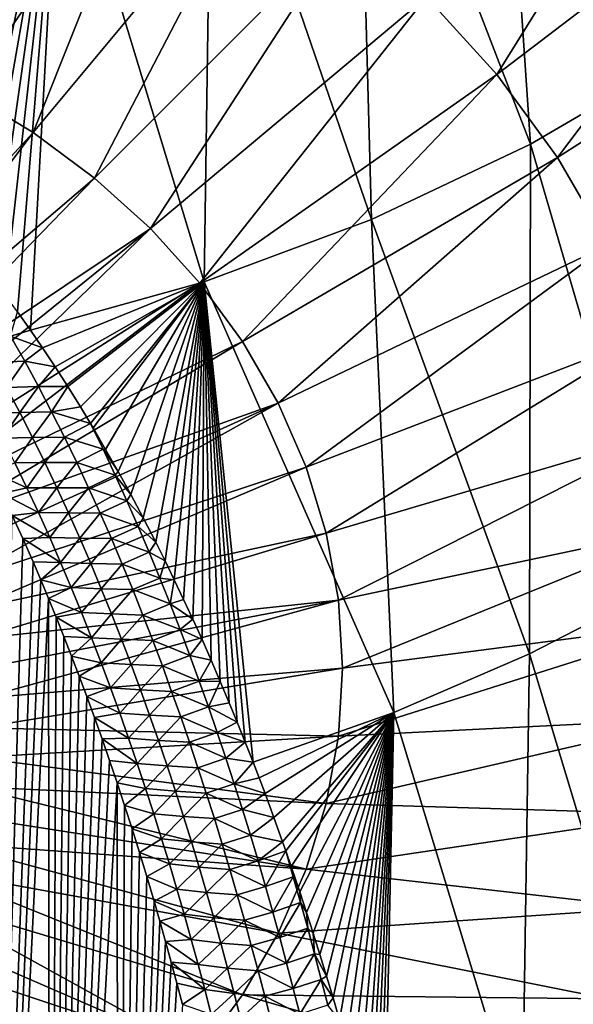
# Model space of a CAD drawing. Header units: metres. Extents: x -109 to 109, y -315 to 32.
# Tile 313 of 384: x 82 to 88, y -49 to -38. Entities that reach past the tile are written whole.
import ezdxf

# ---------------------------------------------------------------- set-up
doc = ezdxf.new("R2010")
doc.units = ezdxf.units.M
doc.layers.add('solid_K244242000C74_AAA', color=7, linetype='CONTINUOUS')

msp = doc.modelspace()

# ---------------------------------------------------------------- linework, layer by layer
at = {"layer": 'solid_K244242000C74_AAA'}
for points in [[(89.243523, -38.822937, 27.280075), (87.250801, -34.133682, 22.426462), (88.637215, -33.24057, 23.051826)], [(87.632881, -39.764442, 26.620825), (85.767021, -34.914799, 21.879519), (87.250801, -34.133682, 22.426462)], [(89.243523, -38.822937, 27.280075), (87.632881, -39.764442, 26.620825), (87.250801, -34.133682, 22.426462)], [(85.919281, -40.574863, 26.053362), (84.199318, -35.576843, 21.415951), (85.767021, -34.914799, 21.879519)], [(87.632881, -39.764442, 26.620825), (85.919281, -40.574863, 26.053362), (85.767021, -34.914799, 21.879519)], [(82.605377, -35.55061, 70.685806), (81.45639, -35.105457, 70.997505), (80.792892, -38.82745, 69.453728)], [(82.605377, -35.55061, 70.685806), (80.792892, -38.82745, 69.453728), (81.559441, -39.203812, 69.190201)], [(83.695564, -36.085869, 70.311012), (82.605377, -35.55061, 70.685806), (81.559441, -39.203812, 69.190201)], [(84.118584, -41.246708, 25.58293), (82.56189, -36.113819, 21.039955), (84.199318, -35.576843, 21.415951)], [(85.919281, -40.574863, 26.053362), (84.118584, -41.246708, 25.58293), (84.199318, -35.576843, 21.415951)], [(89.421715, -35.549145, 69.257957), (86.51178, -38.176731, 68.846977), (87.268929, -39.012997, 68.261421)], [(90.398926, -36.628471, 68.502205), (89.421715, -35.549145, 69.257957), (87.268929, -39.012997, 68.261421)], [(81.363594, -40.621105, 23.999376), (80.869568, -36.520866, 20.754938), (82.56189, -36.113819, 21.039955)], [(81.565582, -40.861359, 24.252361), (81.363594, -40.621105, 23.999376), (82.56189, -36.113819, 21.039955)], [(83.695564, -36.085869, 70.311012), (81.559441, -39.203812, 69.190201), (82.27726, -39.639904, 68.884842)], [(81.700722, -41.028664, 24.428776), (81.565582, -40.861359, 24.252361), (82.56189, -36.113819, 21.039955)], [(81.83606, -41.202106, 24.611748), (81.700722, -41.028664, 24.428776), (82.56189, -36.113819, 21.039955)], [(81.971481, -41.381977, 24.801537), (81.83606, -41.202106, 24.611748), (82.56189, -36.113819, 21.039955)], [(82.109528, -41.57106, 25.001339), (81.971481, -41.381977, 24.801537), (82.56189, -36.113819, 21.039955)], [(82.247795, -41.766426, 25.20808), (82.109528, -41.57106, 25.001339), (82.56189, -36.113819, 21.039955)], [(84.118584, -41.246708, 25.58293), (82.247795, -41.766426, 25.20808), (82.56189, -36.113819, 21.039955)], [(84.716461, -36.706085, 69.876732), (83.695564, -36.085869, 70.311012), (82.27726, -39.639904, 68.884842)], [(90.398926, -36.628471, 68.502205), (87.268929, -39.012997, 68.261421), (87.922363, -39.906025, 67.636116)], [(91.242279, -37.781059, 67.695152), (90.398926, -36.628471, 68.502205), (87.922363, -39.906025, 67.636116)], [(84.716461, -36.706085, 69.876732), (82.27726, -39.639904, 68.884842), (82.939445, -40.131535, 68.540604)], [(85.658218, -37.405285, 69.387154), (84.716461, -36.706085, 69.876732), (82.939445, -40.131535, 68.540604)], [(85.658218, -37.405285, 69.387154), (82.939445, -40.131535, 68.540604), (83.539612, -40.673965, 68.160789)], [(86.51178, -38.176731, 68.846977), (85.658218, -37.405285, 69.387154), (83.539612, -40.673965, 68.160789)], [(91.242279, -37.781059, 67.695152), (87.922363, -39.906025, 67.636116), (88.46579, -40.847218, 66.977081)], [(86.51178, -38.176731, 68.846977), (83.539612, -40.673965, 68.160789), (84.071983, -41.261971, 67.749062)], [(87.268929, -39.012997, 68.261421), (86.51178, -38.176731, 68.846977), (84.071983, -41.261971, 67.749062)], [(89.022461, -44.531033, 31.546597), (87.632881, -39.764442, 26.620825), (89.243523, -38.822937, 27.280075)], [(87.268929, -39.012997, 68.261421), (84.071983, -41.261971, 67.749062), (84.531441, -41.889889, 67.309387)], [(87.922363, -39.906025, 67.636116), (87.268929, -39.012997, 68.261421), (84.531441, -41.889889, 67.309387)], [(79.75515, -42.385674, 67.649536), (82.27726, -39.639904, 68.884842), (81.559441, -39.203812, 69.190201)], [(79.75515, -42.385674, 67.649536), (80.051086, -42.594288, 67.503456), (82.27726, -39.639904, 68.884842)], [(80.051086, -42.594288, 67.503456), (82.939445, -40.131535, 68.540604), (82.27726, -39.639904, 68.884842)], [(87.621567, -45.251755, 31.041943), (85.919281, -40.574863, 26.053362), (87.632881, -39.764442, 26.620825)], [(89.022461, -44.531033, 31.546597), (87.621567, -45.251755, 31.041943), (87.632881, -39.764442, 26.620825)], [(87.922363, -39.906025, 67.636116), (84.531441, -41.889889, 67.309387), (84.913544, -42.551674, 66.846001)], [(88.46579, -40.847218, 66.977081), (87.922363, -39.906025, 67.636116), (84.913544, -42.551674, 66.846001)], [(80.051086, -42.594288, 67.503456), (80.327164, -42.820435, 67.345108), (82.939445, -40.131535, 68.540604)], [(80.327164, -42.820435, 67.345108), (83.539612, -40.673965, 68.160789), (82.939445, -40.131535, 68.540604)], [(86.159157, -45.885197, 30.598402), (84.118584, -41.246708, 25.58293), (85.919281, -40.574863, 26.053362)], [(87.621567, -45.251755, 31.041943), (86.159157, -45.885197, 30.598402), (85.919281, -40.574863, 26.053362)], [(80.327164, -42.820435, 67.345108), (80.581833, -43.062851, 67.175369), (83.539612, -40.673965, 68.160789)], [(80.581833, -43.062851, 67.175369), (80.813683, -43.320175, 66.995186), (83.539612, -40.673965, 68.160789)], [(80.813683, -43.320175, 66.995186), (84.071983, -41.261971, 67.749062), (83.539612, -40.673965, 68.160789)], [(88.46579, -40.847218, 66.977081), (84.913544, -42.551674, 66.846001), (85.214615, -43.240952, 66.363365)], [(88.893982, -41.827515, 66.290672), (88.46579, -40.847218, 66.977081), (85.214615, -43.240952, 66.363365)], [(80.813683, -43.320175, 66.995186), (81.0214, -43.590973, 66.805573), (84.071983, -41.261971, 67.749062)], [(81.0214, -43.590973, 66.805573), (84.531441, -41.889889, 67.309387), (84.071983, -41.261971, 67.749062)], [(82.379021, -41.957943, 25.410946), (82.247795, -41.766426, 25.20808), (84.118584, -41.246708, 25.58293)], [(82.5149, -42.163097, 25.628378), (82.379021, -41.957943, 25.410946), (84.118584, -41.246708, 25.58293)], [(82.650734, -42.374897, 25.853113), (82.5149, -42.163097, 25.628378), (84.118584, -41.246708, 25.58293)], [(82.786606, -42.593052, 26.085028), (82.650734, -42.374897, 25.853113), (84.118584, -41.246708, 25.58293)], [(82.895058, -42.772137, 26.275663), (82.786606, -42.593052, 26.085028), (84.118584, -41.246708, 25.58293)], [(82.922379, -42.817982, 26.324499), (82.895058, -42.772137, 26.275663), (84.118584, -41.246708, 25.58293)], [(83.057899, -43.05011, 26.571909), (82.922379, -42.817982, 26.324499), (84.118584, -41.246708, 25.58293)], [(83.193077, -43.289623, 26.82748), (83.057899, -43.05011, 26.571909), (84.118584, -41.246708, 25.58293)], [(83.328041, -43.535896, 27.090837), (83.193077, -43.289623, 26.82748), (84.118584, -41.246708, 25.58293)], [(83.462692, -43.789268, 27.362331), (83.328041, -43.535896, 27.090837), (84.118584, -41.246708, 25.58293)], [(83.596901, -44.050224, 27.642427), (83.462692, -43.789268, 27.362331), (84.118584, -41.246708, 25.58293)], [(83.697182, -44.251209, 27.858425), (83.596901, -44.050224, 27.642427), (84.118584, -41.246708, 25.58293)], [(83.797134, -44.456554, 28.079435), (83.697182, -44.251209, 27.858425), (84.118584, -41.246708, 25.58293)], [(83.896805, -44.665924, 28.305241), (83.797134, -44.456554, 28.079435), (84.118584, -41.246708, 25.58293)], [(83.996147, -44.879555, 28.536076), (83.896805, -44.665924, 28.305241), (84.118584, -41.246708, 25.58293)], [(84.0951, -45.097683, 28.772179), (83.996147, -44.879555, 28.536076), (84.118584, -41.246708, 25.58293)], [(84.193604, -45.320545, 29.013798), (84.0951, -45.097683, 28.772179), (84.118584, -41.246708, 25.58293)], [(84.291611, -45.548378, 29.261179), (84.193604, -45.320545, 29.013798), (84.118584, -41.246708, 25.58293)], [(84.38913, -45.780842, 29.514099), (84.291611, -45.548378, 29.261179), (84.118584, -41.246708, 25.58293)], [(84.474663, -45.989292, 29.741417), (84.38913, -45.780842, 29.514099), (84.118584, -41.246708, 25.58293)], [(84.559776, -46.201321, 29.97311), (84.474663, -45.989292, 29.741417), (84.118584, -41.246708, 25.58293)], [(84.64444, -46.417122, 30.209383), (84.559776, -46.201321, 29.97311), (84.118584, -41.246708, 25.58293)], [(86.159157, -45.885197, 30.598402), (84.64444, -46.417122, 30.209383), (84.118584, -41.246708, 25.58293)], [(82.032951, -41.83152, 25.199406), (82.109528, -41.57106, 25.001339), (82.247795, -41.766426, 25.20808)], [(82.032951, -41.83152, 25.199406), (82.247795, -41.766426, 25.20808), (82.379021, -41.957943, 25.410946)], [(81.841545, -42.116768, 25.445019), (82.032951, -41.83152, 25.199406), (82.186172, -42.102222, 25.476822)], [(82.186172, -42.102222, 25.476822), (82.032951, -41.83152, 25.199406), (82.379021, -41.957943, 25.410946)], [(88.893982, -41.827515, 66.290672), (85.214615, -43.240952, 66.363365), (85.43177, -43.95108, 65.866127)], [(89.202812, -42.837467, 65.583496), (88.893982, -41.827515, 66.290672), (85.43177, -43.95108, 65.866127)], [(81.0214, -43.590973, 66.805573), (81.203842, -43.873734, 66.607582), (84.531441, -41.889889, 67.309387)], [(81.203842, -43.873734, 66.607582), (84.913544, -42.551674, 66.846001), (84.531441, -41.889889, 67.309387)], [(82.186172, -42.102222, 25.476822), (82.379021, -41.957943, 25.410946), (82.5149, -42.163097, 25.628378)], [(81.989838, -42.384747, 25.72361), (81.841545, -42.116768, 25.445019), (82.186172, -42.102222, 25.476822)], [(81.989838, -42.384747, 25.72361), (82.186172, -42.102222, 25.476822), (82.333763, -42.373623, 25.755802)], [(82.333763, -42.373623, 25.755802), (82.186172, -42.102222, 25.476822), (82.5149, -42.163097, 25.628378)], [(82.333763, -42.373623, 25.755802), (82.5149, -42.163097, 25.628378), (82.650734, -42.374897, 25.853113)], [(81.807869, -42.663143, 26.044657), (81.989838, -42.384747, 25.72361), (82.132904, -42.653561, 26.003824)], [(82.132904, -42.653561, 26.003824), (81.989838, -42.384747, 25.72361), (82.333763, -42.373623, 25.755802)], [(82.132904, -42.653561, 26.003824), (82.333763, -42.373623, 25.755802), (82.476112, -42.645611, 26.036226)], [(82.476112, -42.645611, 26.036226), (82.333763, -42.373623, 25.755802), (82.650734, -42.374897, 25.853113)], [(82.476112, -42.645611, 26.036226), (82.650734, -42.374897, 25.853113), (82.786606, -42.593052, 26.085028)], [(81.203842, -43.873734, 66.607582), (81.359978, -44.166874, 66.402321), (84.913544, -42.551674, 66.846001)], [(81.359978, -44.166874, 66.402321), (81.48893, -44.468761, 66.190941), (84.913544, -42.551674, 66.846001)], [(81.48893, -44.468761, 66.190941), (85.214615, -43.240952, 66.363365), (84.913544, -42.551674, 66.846001)], [(82.476112, -42.645611, 26.036226), (82.786606, -42.593052, 26.085028), (82.895058, -42.772137, 26.275663)], [(81.946083, -42.928986, 26.325727), (81.807869, -42.663143, 26.044657), (82.132904, -42.653561, 26.003824)], [(81.946083, -42.928986, 26.325727), (82.132904, -42.653561, 26.003824), (82.271042, -42.923103, 26.285553)], [(82.271042, -42.923103, 26.285553), (82.132904, -42.653561, 26.003824), (82.476112, -42.645611, 26.036226)], [(82.271042, -42.923103, 26.285553), (82.476112, -42.645611, 26.036226), (82.613525, -42.918106, 26.318018)], [(82.613525, -42.918106, 26.318018), (82.476112, -42.645611, 26.036226), (82.895058, -42.772137, 26.275663)], [(82.613525, -42.918106, 26.318018), (82.895058, -42.772137, 26.275663), (83.030121, -43.049572, 26.560251)], [(83.030121, -43.049572, 26.560251), (82.895058, -42.772137, 26.275663), (82.922379, -42.817982, 26.324499)], [(83.030121, -43.049572, 26.560251), (82.922379, -42.817982, 26.324499), (83.057899, -43.05011, 26.571909)], [(82.079704, -43.195671, 26.60836), (81.946083, -42.928986, 26.325727), (82.271042, -42.923103, 26.285553)], [(82.079704, -43.195671, 26.60836), (82.271042, -42.923103, 26.285553), (82.404526, -43.193275, 26.568708)], [(82.404526, -43.193275, 26.568708), (82.271042, -42.923103, 26.285553), (82.613525, -42.918106, 26.318018)], [(82.404526, -43.193275, 26.568708), (82.613525, -42.918106, 26.318018), (82.746284, -43.191025, 26.601105)], [(82.746284, -43.191025, 26.601105), (82.613525, -42.918106, 26.318018), (83.030121, -43.049572, 26.560251)], [(89.202812, -42.837467, 65.583496), (85.43177, -43.95108, 65.866127), (85.562897, -44.675228, 65.35907)], [(89.389313, -43.867355, 64.862358), (89.202812, -42.837467, 65.583496), (85.562897, -44.675228, 65.35907)], [(82.746284, -43.191025, 26.601105), (83.030121, -43.049572, 26.560251), (83.160461, -43.326683, 26.845484)], [(83.030121, -43.049572, 26.560251), (83.057899, -43.05011, 26.571909), (83.193077, -43.289623, 26.82748)], [(83.160461, -43.326683, 26.845484), (83.030121, -43.049572, 26.560251), (83.193077, -43.289623, 26.82748)], [(81.48893, -44.468761, 66.190941), (81.589989, -44.777695, 65.974625), (85.214615, -43.240952, 66.363365)], [(81.589989, -44.777695, 65.974625), (85.43177, -43.95108, 65.866127), (85.214615, -43.240952, 66.363365)], [(82.208992, -43.463093, 26.89245), (81.829193, -43.293873, 26.822685), (82.079704, -43.195671, 26.60836)], [(82.208992, -43.463093, 26.89245), (82.079704, -43.195671, 26.60836), (82.404526, -43.193275, 26.568708)], [(82.208992, -43.463093, 26.89245), (82.404526, -43.193275, 26.568708), (82.533623, -43.463989, 26.853207)], [(82.533623, -43.463989, 26.853207), (82.404526, -43.193275, 26.568708), (82.746284, -43.191025, 26.601105)], [(82.533623, -43.463989, 26.853207), (82.746284, -43.191025, 26.601105), (82.874672, -43.464294, 26.885408)], [(82.874672, -43.464294, 26.885408), (82.746284, -43.191025, 26.601105), (83.160461, -43.326683, 26.845484)], [(82.208992, -43.463093, 26.89245), (81.941254, -43.525246, 27.07135), (81.829193, -43.293873, 26.822685)], [(82.874672, -43.464294, 26.885408), (83.160461, -43.326683, 26.845484), (83.286552, -43.603954, 27.131809)], [(83.160461, -43.326683, 26.845484), (83.193077, -43.289623, 26.82748), (83.328041, -43.535896, 27.090837)], [(83.286552, -43.603954, 27.131809), (83.160461, -43.326683, 26.845484), (83.328041, -43.535896, 27.090837)], [(82.334198, -43.731144, 27.177898), (81.941254, -43.525246, 27.07135), (82.208992, -43.463093, 26.89245)], [(82.334198, -43.731144, 27.177898), (82.208992, -43.463093, 26.89245), (82.533623, -43.463989, 26.853207)], [(82.334198, -43.731144, 27.177898), (82.533623, -43.463989, 26.853207), (82.6586, -43.735153, 27.13896)], [(82.6586, -43.735153, 27.13896), (82.533623, -43.463989, 26.853207), (82.874672, -43.464294, 26.885408)], [(82.6586, -43.735153, 27.13896), (82.874672, -43.464294, 26.885408), (82.998932, -43.737846, 27.170864)], [(82.998932, -43.737846, 27.170864), (82.874672, -43.464294, 26.885408), (83.286552, -43.603954, 27.131809)], [(82.334198, -43.731144, 27.177898), (82.053108, -43.763813, 27.328327), (81.941254, -43.525246, 27.07135)], [(83.286552, -43.603954, 27.131809), (83.328041, -43.535896, 27.090837), (83.462692, -43.789268, 27.362331)], [(82.998932, -43.737846, 27.170864), (83.286552, -43.603954, 27.131809), (83.4086, -43.881332, 27.419189)], [(83.4086, -43.881332, 27.419189), (83.286552, -43.603954, 27.131809), (83.462692, -43.789268, 27.362331)], [(81.726189, -59.402504, 48.252052), (82.053108, -43.763813, 27.328327), (82.164825, -44.009323, 27.59325)], [(82.455505, -43.999741, 27.46463), (82.053108, -43.763813, 27.328327), (82.334198, -43.731144, 27.177898)], [(82.455505, -43.999741, 27.46463), (82.164825, -44.009323, 27.59325), (82.053108, -43.763813, 27.328327)], [(82.455505, -43.999741, 27.46463), (82.334198, -43.731144, 27.177898), (82.6586, -43.735153, 27.13896)], [(82.455505, -43.999741, 27.46463), (82.6586, -43.735153, 27.13896), (82.779648, -44.006702, 27.425907)], [(82.779648, -44.006702, 27.425907), (82.6586, -43.735153, 27.13896), (82.998932, -43.737846, 27.170864)], [(82.779648, -44.006702, 27.425907), (82.998932, -43.737846, 27.170864), (83.119263, -44.011627, 27.457426)], [(83.119263, -44.011627, 27.457426), (82.998932, -43.737846, 27.170864), (83.4086, -43.881332, 27.419189)], [(83.119263, -44.011627, 27.457426), (83.4086, -43.881332, 27.419189), (83.526779, -44.158783, 27.707588)], [(83.4086, -43.881332, 27.419189), (83.462692, -43.789268, 27.362331), (83.596901, -44.050224, 27.642427)], [(83.526779, -44.158783, 27.707588), (83.4086, -43.881332, 27.419189), (83.596901, -44.050224, 27.642427)], [(89.389313, -43.867355, 64.862358), (85.562897, -44.675228, 65.35907), (85.60675, -45.406418, 64.847084)], [(89.451675, -44.907257, 64.134209), (89.389313, -43.867355, 64.862358), (85.60675, -45.406418, 64.847084)], [(81.589989, -44.777695, 65.974625), (81.662575, -45.091949, 65.754578), (85.43177, -43.95108, 65.866127)], [(81.662575, -45.091949, 65.754578), (85.562897, -44.675228, 65.35907), (85.43177, -43.95108, 65.866127)], [(81.726189, -59.402504, 48.252052), (82.164825, -44.009323, 27.59325), (82.27639, -44.261806, 27.866171)], [(82.573097, -44.26881, 27.752584), (82.164825, -44.009323, 27.59325), (82.455505, -43.999741, 27.46463)], [(82.573097, -44.26881, 27.752584), (82.27639, -44.261806, 27.866171), (82.164825, -44.009323, 27.59325)], [(82.573097, -44.26881, 27.752584), (82.455505, -43.999741, 27.46463), (82.779648, -44.006702, 27.425907)], [(82.573097, -44.26881, 27.752584), (82.779648, -44.006702, 27.425907), (82.896942, -44.278576, 27.713999)], [(82.896942, -44.278576, 27.713999), (82.779648, -44.006702, 27.425907), (83.119263, -44.011627, 27.457426)], [(82.896942, -44.278576, 27.713999), (83.119263, -44.011627, 27.457426), (83.235847, -44.285591, 27.74505)], [(83.235847, -44.285591, 27.74505), (83.119263, -44.011627, 27.457426), (83.526779, -44.158783, 27.707588)], [(83.526779, -44.158783, 27.707588), (83.596901, -44.050224, 27.642427), (83.697182, -44.251209, 27.858425)], [(83.235847, -44.285591, 27.74505), (83.526779, -44.158783, 27.707588), (83.641289, -44.43626, 27.996967)], [(83.641289, -44.43626, 27.996967), (83.526779, -44.158783, 27.707588), (83.697182, -44.251209, 27.858425)], [(81.726189, -59.402504, 48.252052), (82.27639, -44.261806, 27.866171), (82.359879, -44.45602, 28.076517)], [(82.573097, -44.26881, 27.752584), (82.359879, -44.45602, 28.076517), (82.27639, -44.261806, 27.866171)], [(82.687134, -44.538288, 28.041704), (82.359879, -44.45602, 28.076517), (82.573097, -44.26881, 27.752584)], [(82.687134, -44.538288, 28.041704), (82.573097, -44.26881, 27.752584), (82.896942, -44.278576, 27.713999)], [(82.687134, -44.538288, 28.041704), (82.896942, -44.278576, 27.713999), (83.010658, -44.550716, 28.003181)], [(83.010658, -44.550716, 28.003181), (82.896942, -44.278576, 27.713999), (83.235847, -44.285591, 27.74505)], [(83.010658, -44.550716, 28.003181), (83.235847, -44.285591, 27.74505), (83.348862, -44.559689, 28.033693)], [(83.348862, -44.559689, 28.033693), (83.235847, -44.285591, 27.74505), (83.641289, -44.43626, 27.996967)], [(83.641289, -44.43626, 27.996967), (83.697182, -44.251209, 27.858425), (83.797134, -44.456554, 28.079435)], [(81.726189, -59.402504, 48.252052), (82.359879, -44.45602, 28.076517), (82.443153, -44.654606, 28.292028)], [(82.687134, -44.538288, 28.041704), (82.443153, -44.654606, 28.292028), (82.359879, -44.45602, 28.076517)], [(83.348862, -44.559689, 28.033693), (83.641289, -44.43626, 27.996967), (83.752319, -44.71373, 28.287287)], [(83.752319, -44.71373, 28.287287), (83.641289, -44.43626, 27.996967), (83.797134, -44.456554, 28.079435)], [(83.752319, -44.71373, 28.287287), (83.797134, -44.456554, 28.079435), (83.896805, -44.665924, 28.305241)], [(82.797783, -44.808105, 28.331926), (82.443153, -44.654606, 28.292028), (82.687134, -44.538288, 28.041704)], [(82.797783, -44.808105, 28.331926), (82.687134, -44.538288, 28.041704), (83.010658, -44.550716, 28.003181)], [(82.797783, -44.808105, 28.331926), (83.010658, -44.550716, 28.003181), (83.120972, -44.823071, 28.293406)], [(83.120972, -44.823071, 28.293406), (83.010658, -44.550716, 28.003181), (83.348862, -44.559689, 28.033693)], [(83.120972, -44.823071, 28.293406), (83.348862, -44.559689, 28.033693), (83.458481, -44.83387, 28.323311)], [(83.458481, -44.83387, 28.323311), (83.348862, -44.559689, 28.033693), (83.752319, -44.71373, 28.287287)], [(88.975899, -49.744759, 36.259892), (87.621567, -45.251755, 31.041943), (89.022461, -44.531033, 31.546597)], [(81.662575, -45.091949, 65.754578), (81.706284, -45.40976, 65.532043), (85.562897, -44.675228, 65.35907)], [(81.706284, -45.40976, 65.532043), (81.720886, -45.729343, 65.308273), (85.562897, -44.675228, 65.35907)], [(81.720886, -45.729343, 65.308273), (85.60675, -45.406418, 64.847084), (85.562897, -44.675228, 65.35907)], [(82.462204, -59.461239, 47.93), (81.726189, -59.402504, 48.252052), (82.443153, -44.654606, 28.292028)], [(82.462204, -59.461239, 47.93), (82.443153, -44.654606, 28.292028), (82.526222, -44.857567, 28.512701)], [(82.797783, -44.808105, 28.331926), (82.526222, -44.857567, 28.512701), (82.443153, -44.654606, 28.292028)], [(83.458481, -44.83387, 28.323311), (83.752319, -44.71373, 28.287287), (83.860016, -44.991154, 28.578522)], [(83.752319, -44.71373, 28.287287), (83.896805, -44.665924, 28.305241), (83.996147, -44.879555, 28.536076)], [(83.860016, -44.991154, 28.578522), (83.752319, -44.71373, 28.287287), (83.996147, -44.879555, 28.536076)], [(82.90519, -45.078205, 28.623201), (82.526222, -44.857567, 28.512701), (82.797783, -44.808105, 28.331926)], [(82.90519, -45.078205, 28.623201), (82.797783, -44.808105, 28.331926), (83.120972, -44.823071, 28.293406)], [(82.90519, -45.078205, 28.623201), (83.120972, -44.823071, 28.293406), (83.22802, -45.095585, 28.584629)], [(83.22802, -45.095585, 28.584629), (83.120972, -44.823071, 28.293406), (83.458481, -44.83387, 28.323311)], [(83.22802, -45.095585, 28.584629), (83.458481, -44.83387, 28.323311), (83.56485, -45.108101, 28.613873)], [(83.56485, -45.108101, 28.613873), (83.458481, -44.83387, 28.323311), (83.860016, -44.991154, 28.578522)], [(82.462204, -59.461239, 47.93), (82.526222, -44.857567, 28.512701), (82.609161, -45.064625, 28.738136)], [(82.90519, -45.078205, 28.623201), (82.609161, -45.064625, 28.738136), (82.526222, -44.857567, 28.512701)], [(83.860016, -44.991154, 28.578522), (83.996147, -44.879555, 28.536076), (84.0951, -45.097683, 28.772179)], [(85.562897, -46.137608, 64.335106), (89.451675, -44.907257, 64.134209), (85.60675, -45.406418, 64.847084)], [(89.389313, -45.947163, 63.406063), (89.451675, -44.907257, 64.134209), (85.562897, -46.137608, 64.335106)], [(83.56485, -45.108101, 28.613873), (83.860016, -44.991154, 28.578522), (83.964493, -45.268509, 28.870649)], [(83.964493, -45.268509, 28.870649), (83.860016, -44.991154, 28.578522), (84.0951, -45.097683, 28.772179)], [(82.462204, -59.461239, 47.93), (82.609161, -45.064625, 28.738136), (82.691895, -45.275982, 28.96863)], [(82.90519, -45.078205, 28.623201), (82.691895, -45.275982, 28.96863), (82.609161, -45.064625, 28.738136)], [(83.009476, -45.348534, 28.915493), (82.691895, -45.275982, 28.96863), (82.90519, -45.078205, 28.623201)], [(83.009476, -45.348534, 28.915493), (82.90519, -45.078205, 28.623201), (83.22802, -45.095585, 28.584629)], [(83.009476, -45.348534, 28.915493), (83.22802, -45.095585, 28.584629), (83.331924, -45.368221, 28.876822)], [(83.331924, -45.368221, 28.876822), (83.22802, -45.095585, 28.584629), (83.56485, -45.108101, 28.613873)], [(83.331924, -45.368221, 28.876822), (83.56485, -45.108101, 28.613873), (83.668076, -45.382351, 28.905352)], [(83.668076, -45.382351, 28.905352), (83.56485, -45.108101, 28.613873), (83.964493, -45.268509, 28.870649)], [(83.964493, -45.268509, 28.870649), (84.0951, -45.097683, 28.772179), (84.193604, -45.320545, 29.013798)], [(83.668076, -45.382351, 28.905352), (83.964493, -45.268509, 28.870649), (84.065887, -45.545769, 29.163645)], [(84.065887, -45.545769, 29.163645), (83.964493, -45.268509, 28.870649), (84.193604, -45.320545, 29.013798)], [(87.539856, -50.423916, 35.78434), (86.159157, -45.885197, 30.598402), (87.621567, -45.251755, 31.041943)], [(88.975899, -49.744759, 36.259892), (87.539856, -50.423916, 35.78434), (87.621567, -45.251755, 31.041943)], [(82.462204, -59.461239, 47.93), (82.691895, -45.275982, 28.96863), (82.774361, -45.491848, 29.204515)], [(83.009476, -45.348534, 28.915493), (82.774361, -45.491848, 29.204515), (82.691895, -45.275982, 28.96863)], [(83.110748, -45.619053, 29.208765), (82.774361, -45.491848, 29.204515), (83.009476, -45.348534, 28.915493)], [(83.110748, -45.619053, 29.208765), (83.009476, -45.348534, 28.915493), (83.331924, -45.368221, 28.876822)], [(83.110748, -45.619053, 29.208765), (83.331924, -45.368221, 28.876822), (83.432808, -45.640942, 29.16995)], [(83.432808, -45.640942, 29.16995), (83.331924, -45.368221, 28.876822), (83.668076, -45.382351, 28.905352)], [(84.065887, -45.545769, 29.163645), (84.193604, -45.320545, 29.013798), (84.291611, -45.548378, 29.261179)], [(81.706291, -46.048912, 65.084503), (85.60675, -45.406418, 64.847084), (81.720886, -45.729343, 65.308273)], [(81.706291, -46.048912, 65.084503), (85.562897, -46.137608, 64.335106), (85.60675, -45.406418, 64.847084)], [(83.432808, -45.640942, 29.16995), (83.668076, -45.382351, 28.905352), (83.768288, -45.656578, 29.197721)], [(83.768288, -45.656578, 29.197721), (83.668076, -45.382351, 28.905352), (84.065887, -45.545769, 29.163645)], [(82.462204, -59.461239, 47.93), (82.774361, -45.491848, 29.204515), (82.856483, -45.712444, 29.446127)], [(83.110748, -45.619053, 29.208765), (82.856483, -45.712444, 29.446127), (82.774361, -45.491848, 29.204515)], [(83.768288, -45.656578, 29.197721), (84.065887, -45.545769, 29.163645), (84.164314, -45.822903, 29.457487)], [(84.164314, -45.822903, 29.457487), (84.065887, -45.545769, 29.163645), (84.291611, -45.548378, 29.261179)], [(84.164314, -45.822903, 29.457487), (84.291611, -45.548378, 29.261179), (84.38913, -45.780842, 29.514099)], [(83.209114, -45.889717, 29.502983), (82.856483, -45.712444, 29.446127), (83.110748, -45.619053, 29.208765)], [(83.209114, -45.889717, 29.502983), (83.110748, -45.619053, 29.208765), (83.432808, -45.640942, 29.16995)], [(83.209114, -45.889717, 29.502983), (83.432808, -45.640942, 29.16995), (83.530785, -45.913708, 29.463985)], [(83.530785, -45.913708, 29.463985), (83.432808, -45.640942, 29.16995), (83.768288, -45.656578, 29.197721)], [(83.530785, -45.913708, 29.463985), (83.768288, -45.656578, 29.197721), (83.865608, -45.930759, 29.490957)], [(83.865608, -45.930759, 29.490957), (83.768288, -45.656578, 29.197721), (84.164314, -45.822903, 29.457487)], [(82.462204, -59.461239, 47.93), (82.856483, -45.712444, 29.446127), (82.938248, -45.937805, 29.693533)], [(83.209114, -45.889717, 29.502983), (82.938248, -45.937805, 29.693533), (82.856483, -45.712444, 29.446127)], [(84.164314, -45.822903, 29.457487), (84.38913, -45.780842, 29.514099), (84.474663, -45.989292, 29.741417)], [(83.304695, -46.160477, 29.798111), (82.938248, -45.937805, 29.693533), (83.209114, -45.889717, 29.502983)], [(83.304695, -46.160477, 29.798111), (83.209114, -45.889717, 29.502983), (83.530785, -45.913708, 29.463985)], [(83.865608, -45.930759, 29.490957), (84.164314, -45.822903, 29.457487), (84.259903, -46.09988, 29.752153)], [(84.259903, -46.09988, 29.752153), (84.164314, -45.822903, 29.457487), (84.474663, -45.989292, 29.741417)], [(84.709267, -46.585915, 30.394491), (84.64444, -46.417122, 30.209383), (86.159157, -45.885197, 30.598402)], [(84.773781, -46.757133, 30.582527), (84.709267, -46.585915, 30.394491), (86.159157, -45.885197, 30.598402)], [(84.868279, -47.014164, 30.865282), (84.773781, -46.757133, 30.582527), (86.159157, -45.885197, 30.598402)], [(84.962059, -47.276096, 31.154192), (84.868279, -47.014164, 30.865282), (86.159157, -45.885197, 30.598402)], [(84.996437, -47.373783, 31.262161), (84.962059, -47.276096, 31.154192), (86.159157, -45.885197, 30.598402)], [(85.055115, -47.542782, 31.449213), (84.996437, -47.373783, 31.262161), (86.159157, -45.885197, 30.598402)], [(85.147362, -47.814548, 31.750698), (85.055115, -47.542782, 31.449213), (86.159157, -45.885197, 30.598402)], [(85.220528, -48.035831, 31.996778), (85.147362, -47.814548, 31.750698), (86.159157, -45.885197, 30.598402)], [(85.293091, -48.260727, 32.24741), (85.220528, -48.035831, 31.996778), (86.159157, -45.885197, 30.598402)], [(85.365013, -48.489391, 32.502777), (85.293091, -48.260727, 32.24741), (86.159157, -45.885197, 30.598402)], [(85.436272, -48.721794, 32.762897), (85.365013, -48.489391, 32.502777), (86.159157, -45.885197, 30.598402)], [(85.506889, -48.957386, 33.02734), (85.436272, -48.721794, 32.762897), (86.159157, -45.885197, 30.598402)], [(85.576828, -49.196304, 33.296268), (85.506889, -48.957386, 33.02734), (86.159157, -45.885197, 30.598402)], [(85.646049, -49.438728, 33.569897), (85.576828, -49.196304, 33.296268), (86.159157, -45.885197, 30.598402)], [(85.714485, -49.684856, 33.848454), (85.646049, -49.438728, 33.569897), (86.159157, -45.885197, 30.598402)], [(85.782104, -49.934872, 34.132164), (85.714485, -49.684856, 33.848454), (86.159157, -45.885197, 30.598402)], [(85.848846, -50.188957, 34.421257), (85.782104, -49.934872, 34.132164), (86.159157, -45.885197, 30.598402)], [(85.900154, -50.389652, 34.650139), (85.848846, -50.188957, 34.421257), (86.159157, -45.885197, 30.598402)], [(85.95092, -50.592587, 34.882149), (85.900154, -50.389652, 34.650139), (86.159157, -45.885197, 30.598402)], [(86.001144, -50.797588, 35.117146), (85.95092, -50.592587, 34.882149), (86.159157, -45.885197, 30.598402)], [(86.050797, -51.004757, 35.355259), (86.001144, -50.797588, 35.117146), (86.159157, -45.885197, 30.598402)], [(87.539856, -50.423916, 35.78434), (86.050797, -51.004757, 35.355259), (86.159157, -45.885197, 30.598402)], [(82.462204, -59.461239, 47.93), (82.938248, -45.937805, 29.693533), (83.019783, -46.167603, 29.946218)], [(83.304695, -46.160477, 29.798111), (83.019783, -46.167603, 29.946218), (82.938248, -45.937805, 29.693533)], [(83.304695, -46.160477, 29.798111), (83.530785, -45.913708, 29.463985), (83.625961, -46.186481, 29.758896)], [(83.625961, -46.186481, 29.758896), (83.530785, -45.913708, 29.463985), (83.865608, -45.930759, 29.490957)], [(83.625961, -46.186481, 29.758896), (83.865608, -45.930759, 29.490957), (83.960144, -46.204861, 29.78503)], [(83.960144, -46.204861, 29.78503), (83.865608, -45.930759, 29.490957), (84.259903, -46.09988, 29.752153)], [(84.259903, -46.09988, 29.752153), (84.474663, -45.989292, 29.741417), (84.559776, -46.201321, 29.97311)], [(89.389313, -45.947163, 63.406063), (85.562897, -46.137608, 64.335106), (85.43177, -46.861755, 63.828049)], [(89.202812, -46.977047, 62.684929), (89.389313, -45.947163, 63.406063), (85.43177, -46.861755, 63.828049)], [(81.706291, -46.048912, 65.084503), (81.662582, -46.366707, 64.861984), (85.562897, -46.137608, 64.335106)], [(83.960144, -46.204861, 29.78503), (84.259903, -46.09988, 29.752153), (84.352745, -46.376686, 30.047626)], [(84.352745, -46.376686, 30.047626), (84.259903, -46.09988, 29.752153), (84.559776, -46.201321, 29.97311)], [(81.662582, -46.366707, 64.861984), (85.43177, -46.861755, 63.828049), (85.562897, -46.137608, 64.335106)], [(82.462204, -59.461239, 47.93), (83.019783, -46.167603, 29.946218), (83.100998, -46.402039, 30.204504)], [(83.397583, -46.431305, 30.09412), (83.019783, -46.167603, 29.946218), (83.304695, -46.160477, 29.798111)], [(83.397583, -46.431305, 30.09412), (83.100998, -46.402039, 30.204504), (83.019783, -46.167603, 29.946218)], [(83.397583, -46.431305, 30.09412), (83.304695, -46.160477, 29.798111), (83.625961, -46.186481, 29.758896)], [(83.397583, -46.431305, 30.09412), (83.625961, -46.186481, 29.758896), (83.718437, -46.459232, 30.054657)], [(83.718437, -46.459232, 30.054657), (83.625961, -46.186481, 29.758896), (83.960144, -46.204861, 29.78503)], [(83.718437, -46.459232, 30.054657), (83.960144, -46.204861, 29.78503), (84.051979, -46.478859, 30.079924)], [(84.051979, -46.478859, 30.079924), (83.960144, -46.204861, 29.78503), (84.352745, -46.376686, 30.047626)], [(84.352745, -46.376686, 30.047626), (84.559776, -46.201321, 29.97311), (84.64444, -46.417122, 30.209383)], [(81.662582, -46.366707, 64.861984), (81.589996, -46.68095, 64.641953), (85.43177, -46.861755, 63.828049)], [(82.462204, -59.461239, 47.93), (83.100998, -46.402039, 30.204504), (83.181793, -46.641346, 30.468782)], [(83.397583, -46.431305, 30.09412), (83.181793, -46.641346, 30.468782), (83.100998, -46.402039, 30.204504)], [(83.487854, -46.70216, 30.390987), (83.181793, -46.641346, 30.468782), (83.397583, -46.431305, 30.09412)], [(83.487854, -46.70216, 30.390987), (83.397583, -46.431305, 30.09412), (83.718437, -46.459232, 30.054657)], [(84.051979, -46.478859, 30.079924), (84.352745, -46.376686, 30.047626), (84.442909, -46.653297, 30.343895)], [(84.442909, -46.653297, 30.343895), (84.352745, -46.376686, 30.047626), (84.64444, -46.417122, 30.209383)], [(84.442909, -46.653297, 30.343895), (84.64444, -46.417122, 30.209383), (84.709267, -46.585915, 30.394491)], [(83.487854, -46.70216, 30.390987), (83.718437, -46.459232, 30.054657), (83.808289, -46.731934, 30.351254)], [(83.808289, -46.731934, 30.351254), (83.718437, -46.459232, 30.054657), (84.051979, -46.478859, 30.079924)], [(83.808289, -46.731934, 30.351254), (84.051979, -46.478859, 30.079924), (84.141205, -46.752728, 30.375622)], [(84.141205, -46.752728, 30.375622), (84.051979, -46.478859, 30.079924), (84.442909, -46.653297, 30.343895)], [(83.193497, -59.527279, 47.561207), (82.462204, -59.461239, 47.93), (83.181793, -46.641346, 30.468782)], [(83.193497, -59.527279, 47.561207), (83.181793, -46.641346, 30.468782), (83.262077, -46.885769, 30.739441)], [(83.487854, -46.70216, 30.390987), (83.262077, -46.885769, 30.739441), (83.181793, -46.641346, 30.468782)], [(84.442909, -46.653297, 30.343895), (84.709267, -46.585915, 30.394491), (84.773781, -46.757133, 30.582527)], [(81.589996, -46.68095, 64.641953), (81.488953, -46.989876, 64.425636), (85.214615, -47.571888, 63.330811)], [(81.589996, -46.68095, 64.641953), (85.214615, -47.571888, 63.330811), (85.43177, -46.861755, 63.828049)], [(83.575584, -46.973015, 30.688694), (83.262077, -46.885769, 30.739441), (83.487854, -46.70216, 30.390987)], [(83.575584, -46.973015, 30.688694), (83.487854, -46.70216, 30.390987), (83.808289, -46.731934, 30.351254)], [(83.575584, -46.973015, 30.688694), (83.808289, -46.731934, 30.351254), (83.895592, -47.004555, 30.648663)], [(83.895592, -47.004555, 30.648663), (83.808289, -46.731934, 30.351254), (84.141205, -46.752728, 30.375622)], [(83.895592, -47.004555, 30.648663), (84.141205, -46.752728, 30.375622), (84.227898, -47.026443, 30.67211)], [(84.141205, -46.752728, 30.375622), (84.442909, -46.653297, 30.343895), (84.530495, -46.929695, 30.640942)], [(84.227898, -47.026443, 30.67211), (84.141205, -46.752728, 30.375622), (84.530495, -46.929695, 30.640942)], [(84.530495, -46.929695, 30.640942), (84.442909, -46.653297, 30.343895), (84.773781, -46.757133, 30.582527)], [(84.530495, -46.929695, 30.640942), (84.773781, -46.757133, 30.582527), (84.868279, -47.014164, 30.865282)], [(83.193497, -59.527279, 47.561207), (83.262077, -46.885769, 30.739441), (83.341812, -47.135399, 31.01663)], [(83.575584, -46.973015, 30.688694), (83.341812, -47.135399, 31.01663), (83.262077, -46.885769, 30.739441)], [(84.227898, -47.026443, 30.67211), (84.530495, -46.929695, 30.640942), (84.615585, -47.205856, 30.938753)], [(84.615585, -47.205856, 30.938753), (84.530495, -46.929695, 30.640942), (84.868279, -47.014164, 30.865282)], [(89.202812, -46.977047, 62.684929), (85.43177, -46.861755, 63.828049), (85.214615, -47.571888, 63.330811)], [(81.488953, -46.989876, 64.425636), (81.360001, -47.291756, 64.214256), (85.214615, -47.571888, 63.330811)], [(83.660851, -47.243843, 30.987217), (83.341812, -47.135399, 31.01663), (83.575584, -46.973015, 30.688694)], [(83.660851, -47.243843, 30.987217), (83.575584, -46.973015, 30.688694), (83.895592, -47.004555, 30.648663)], [(83.660851, -47.243843, 30.987217), (83.895592, -47.004555, 30.648663), (83.980438, -47.277077, 30.946867)], [(83.980438, -47.277077, 30.946867), (83.895592, -47.004555, 30.648663), (84.227898, -47.026443, 30.67211)], [(83.980438, -47.277077, 30.946867), (84.227898, -47.026443, 30.67211), (84.312134, -47.299984, 30.969368)], [(84.312134, -47.299984, 30.969368), (84.227898, -47.026443, 30.67211), (84.615585, -47.205856, 30.938753)], [(84.615585, -47.205856, 30.938753), (84.868279, -47.014164, 30.865282), (84.962059, -47.276096, 31.154192)], [(88.893982, -47.987003, 61.977753), (89.202812, -46.977047, 62.684929), (85.214615, -47.571888, 63.330811)], [(83.193497, -59.527279, 47.561207), (83.341812, -47.135399, 31.01663), (83.421181, -47.389839, 31.299721)], [(83.660851, -47.243843, 30.987217), (83.421181, -47.389839, 31.299721), (83.341812, -47.135399, 31.01663)], [(83.743729, -47.514606, 31.286535), (83.421181, -47.389839, 31.299721), (83.660851, -47.243843, 30.987217)], [(83.743729, -47.514606, 31.286535), (83.660851, -47.243843, 30.987217), (83.980438, -47.277077, 30.946867)], [(83.743729, -47.514606, 31.286535), (83.980438, -47.277077, 30.946867), (84.062897, -47.549465, 31.24585)], [(84.062897, -47.549465, 31.24585), (83.980438, -47.277077, 30.946867), (84.312134, -47.299984, 30.969368)], [(84.312134, -47.299984, 30.969368), (84.615585, -47.205856, 30.938753), (84.698257, -47.481762, 31.237316)], [(84.698257, -47.481762, 31.237316), (84.615585, -47.205856, 30.938753), (84.962059, -47.276096, 31.154192)], [(84.698257, -47.481762, 31.237316), (84.962059, -47.276096, 31.154192), (84.996437, -47.373783, 31.262161)], [(81.360001, -47.291756, 64.214256), (81.203873, -47.5849, 64.008995), (84.913544, -48.261166, 62.848171)], [(81.360001, -47.291756, 64.214256), (84.913544, -48.261166, 62.848171), (85.214615, -47.571888, 63.330811)], [(84.062897, -47.549465, 31.24585), (84.312134, -47.299984, 30.969368), (84.393997, -47.57333, 31.267384)], [(84.393997, -47.57333, 31.267384), (84.312134, -47.299984, 30.969368), (84.698257, -47.481762, 31.237316)], [(84.77858, -47.757401, 31.536619), (84.698257, -47.481762, 31.237316), (84.996437, -47.373783, 31.262161)], [(84.77858, -47.757401, 31.536619), (84.996437, -47.373783, 31.262161), (85.077705, -47.651917, 31.562193)], [(85.077705, -47.651917, 31.562193), (84.996437, -47.373783, 31.262161), (85.055115, -47.542782, 31.449213)], [(83.193497, -59.527279, 47.561207), (83.421181, -47.389839, 31.299721), (83.500076, -47.649284, 31.589045)], [(83.743729, -47.514606, 31.286535), (83.500076, -47.649284, 31.589045), (83.421181, -47.389839, 31.299721)], [(84.393997, -47.57333, 31.267384), (84.698257, -47.481762, 31.237316), (84.77858, -47.757401, 31.536619)], [(81.203873, -47.5849, 64.008995), (81.021439, -47.867664, 63.811001), (84.531441, -48.922951, 62.384785)], [(81.203873, -47.5849, 64.008995), (84.531441, -48.922951, 62.384785), (84.913544, -48.261166, 62.848171)], [(83.824287, -47.785286, 31.586628), (83.500076, -47.649284, 31.589045), (83.743729, -47.514606, 31.286535)], [(83.824287, -47.785286, 31.586628), (83.743729, -47.514606, 31.286535), (84.062897, -47.549465, 31.24585)], [(83.824287, -47.785286, 31.586628), (84.062897, -47.549465, 31.24585), (84.143028, -47.821701, 31.545591)], [(84.143028, -47.821701, 31.545591), (84.062897, -47.549465, 31.24585), (84.393997, -47.57333, 31.267384)], [(84.143028, -47.821701, 31.545591), (84.393997, -47.57333, 31.267384), (84.473549, -47.846458, 31.566139)], [(84.473549, -47.846458, 31.566139), (84.393997, -47.57333, 31.267384), (84.77858, -47.757401, 31.536619)], [(88.893982, -47.987003, 61.977753), (85.214615, -47.571888, 63.330811), (84.913544, -48.261166, 62.848171)], [(85.077705, -47.651917, 31.562193), (85.055115, -47.542782, 31.449213), (85.147362, -47.814548, 31.750698)], [(83.193497, -59.527279, 47.561207), (83.500076, -47.649284, 31.589045), (83.578369, -47.914001, 31.885057)], [(83.824287, -47.785286, 31.586628), (83.578369, -47.914001, 31.885057), (83.500076, -47.649284, 31.589045)], [(84.856613, -48.032749, 31.836651), (84.77858, -47.757401, 31.536619), (85.077705, -47.651917, 31.562193)], [(84.856613, -48.032749, 31.836651), (85.077705, -47.651917, 31.562193), (85.156403, -47.929134, 31.862278)], [(85.156403, -47.929134, 31.862278), (85.077705, -47.651917, 31.562193), (85.147362, -47.814548, 31.750698)], [(83.902588, -48.055851, 31.887484), (83.578369, -47.914001, 31.885057), (83.824287, -47.785286, 31.586628)], [(83.902588, -48.055851, 31.887484), (83.824287, -47.785286, 31.586628), (84.143028, -47.821701, 31.545591)], [(84.473549, -47.846458, 31.566139), (84.77858, -47.757401, 31.536619), (84.856613, -48.032749, 31.836651)], [(81.021439, -47.867664, 63.811001), (80.813713, -48.13847, 63.621384), (84.071983, -49.550869, 61.94511)], [(81.021439, -47.867664, 63.811001), (84.071983, -49.550869, 61.94511), (84.531441, -48.922951, 62.384785)], [(83.193497, -59.527279, 47.561207), (83.578369, -47.914001, 31.885057), (83.640488, -48.129753, 32.126995)], [(83.902588, -48.055851, 31.887484), (83.640488, -48.129753, 32.126995), (83.578369, -47.914001, 31.885057)], [(83.902588, -48.055851, 31.887484), (84.143028, -47.821701, 31.545591), (84.220909, -48.093761, 31.846081)], [(84.220909, -48.093761, 31.846081), (84.143028, -47.821701, 31.545591), (84.473549, -47.846458, 31.566139)], [(84.220909, -48.093761, 31.846081), (84.473549, -47.846458, 31.566139), (84.550858, -48.119354, 31.865629)], [(84.550858, -48.119354, 31.865629), (84.473549, -47.846458, 31.566139), (84.856613, -48.032749, 31.836651)], [(85.156403, -47.929134, 31.862278), (85.147362, -47.814548, 31.750698), (85.220528, -48.035831, 31.996778)], [(84.932411, -48.307796, 32.137405), (84.856613, -48.032749, 31.836651), (85.156403, -47.929134, 31.862278)], [(88.46579, -48.967297, 61.29134), (88.893982, -47.987003, 61.977753), (84.913544, -48.261166, 62.848171)], [(84.932411, -48.307796, 32.137405), (85.156403, -47.929134, 31.862278), (85.232834, -48.206005, 32.163082)], [(85.232834, -48.206005, 32.163082), (85.156403, -47.929134, 31.862278), (85.220528, -48.035831, 31.996778)], [(83.193497, -59.527279, 47.561207), (83.640488, -48.129753, 32.126995), (83.702072, -48.349182, 32.373734)], [(83.978676, -48.326283, 32.189087), (83.640488, -48.129753, 32.126995), (83.902588, -48.055851, 31.887484)], [(83.978676, -48.326283, 32.189087), (83.702072, -48.349182, 32.373734), (83.640488, -48.129753, 32.126995)], [(83.978676, -48.326283, 32.189087), (83.902588, -48.055851, 31.887484), (84.220909, -48.093761, 31.846081)], [(83.978676, -48.326283, 32.189087), (84.220909, -48.093761, 31.846081), (84.296577, -48.365631, 32.147305)], [(84.296577, -48.365631, 32.147305), (84.220909, -48.093761, 31.846081), (84.550858, -48.119354, 31.865629)], [(84.296577, -48.365631, 32.147305), (84.550858, -48.119354, 31.865629), (84.625961, -48.391998, 32.16584)], [(84.550858, -48.119354, 31.865629), (84.856613, -48.032749, 31.836651), (84.932411, -48.307796, 32.137405)], [(84.625961, -48.391998, 32.16584), (84.550858, -48.119354, 31.865629), (84.932411, -48.307796, 32.137405)], [(85.232834, -48.206005, 32.163082), (85.220528, -48.035831, 31.996778), (85.293091, -48.260727, 32.24741)], [(80.813713, -48.13847, 63.621384), (80.581871, -48.395798, 63.4412), (84.071983, -49.550869, 61.94511)], [(85.006042, -48.582527, 32.438873), (84.932411, -48.307796, 32.137405), (85.232834, -48.206005, 32.163082)], [(85.006042, -48.582527, 32.438873), (85.232834, -48.206005, 32.163082), (85.30706, -48.48251, 32.4646)], [(85.30706, -48.48251, 32.4646), (85.232834, -48.206005, 32.163082), (85.293091, -48.260727, 32.24741)], [(84.052612, -48.596561, 32.491425), (83.702072, -48.349182, 32.373734), (83.978676, -48.326283, 32.189087)], [(84.052612, -48.596561, 32.491425), (83.978676, -48.326283, 32.189087), (84.296577, -48.365631, 32.147305)], [(88.46579, -48.967297, 61.29134), (84.913544, -48.261166, 62.848171), (84.531441, -48.922951, 62.384785)], [(84.625961, -48.391998, 32.16584), (84.932411, -48.307796, 32.137405), (85.006042, -48.582527, 32.438873)], [(85.30706, -48.48251, 32.4646), (85.293091, -48.260727, 32.24741), (85.365013, -48.489391, 32.502777)], [(80.581871, -48.395798, 63.4412), (80.327209, -48.63821, 63.271458), (83.539612, -50.138874, 61.533386)], [(80.581871, -48.395798, 63.4412), (83.539612, -50.138874, 61.533386), (84.071983, -49.550869, 61.94511)], [(83.193497, -59.527279, 47.561207), (83.702072, -48.349182, 32.373734), (83.76326, -48.572044, 32.624866)], [(84.052612, -48.596561, 32.491425), (83.76326, -48.572044, 32.624866), (83.702072, -48.349182, 32.373734)], [(84.052612, -48.596561, 32.491425), (84.296577, -48.365631, 32.147305), (84.370094, -48.637287, 32.449257)], [(84.370094, -48.637287, 32.449257), (84.296577, -48.365631, 32.147305), (84.625961, -48.391998, 32.16584)], [(84.370094, -48.637287, 32.449257), (84.625961, -48.391998, 32.16584), (84.698929, -48.664379, 32.466763)], [(84.698929, -48.664379, 32.466763), (84.625961, -48.391998, 32.16584), (85.006042, -48.582527, 32.438873)], [(85.077545, -48.856926, 32.741043), (85.006042, -48.582527, 32.438873), (85.30706, -48.48251, 32.4646)], [(85.077545, -48.856926, 32.741043), (85.30706, -48.48251, 32.4646), (85.379143, -48.75864, 32.766819)], [(85.30706, -48.48251, 32.4646), (85.365013, -48.489391, 32.502777), (85.436272, -48.721794, 32.762897)], [(85.379143, -48.75864, 32.766819), (85.30706, -48.48251, 32.4646), (85.436272, -48.721794, 32.762897)], [(80.327209, -48.63821, 63.271458), (80.051132, -48.864361, 63.11311), (82.939445, -50.681305, 61.153572)], [(80.327209, -48.63821, 63.271458), (82.939445, -50.681305, 61.153572), (83.539612, -50.138874, 61.533386)], [(83.193497, -59.527279, 47.561207), (83.76326, -48.572044, 32.624866), (83.824089, -48.798252, 32.880257)], [(84.124443, -48.866665, 32.794483), (83.824089, -48.798252, 32.880257), (83.76326, -48.572044, 32.624866)], [(84.124443, -48.866665, 32.794483), (83.76326, -48.572044, 32.624866), (84.052612, -48.596561, 32.491425)], [(84.124443, -48.866665, 32.794483), (84.052612, -48.596561, 32.491425), (84.370094, -48.637287, 32.449257)], [(84.124443, -48.866665, 32.794483), (84.370094, -48.637287, 32.449257), (84.441505, -48.90871, 32.751919)], [(84.441505, -48.90871, 32.751919), (84.370094, -48.637287, 32.449257), (84.698929, -48.664379, 32.466763)], [(84.698929, -48.664379, 32.466763), (85.006042, -48.582527, 32.438873), (85.077545, -48.856926, 32.741043)], [(84.441505, -48.90871, 32.751919), (84.698929, -48.664379, 32.466763), (84.769806, -48.93647, 32.768391)], [(84.769806, -48.93647, 32.768391), (84.698929, -48.664379, 32.466763), (85.077545, -48.856926, 32.741043)], [(85.146988, -49.130974, 33.043907), (85.077545, -48.856926, 32.741043), (85.379143, -48.75864, 32.766819)], [(85.146988, -49.130974, 33.043907), (85.379143, -48.75864, 32.766819), (85.449142, -49.034378, 33.069736)], [(85.379143, -48.75864, 32.766819), (85.436272, -48.721794, 32.762897), (85.506889, -48.957386, 33.02734)], [(85.449142, -49.034378, 33.069736), (85.379143, -48.75864, 32.766819), (85.506889, -48.957386, 33.02734)], [(80.051132, -48.864361, 63.11311), (79.755203, -49.072979, 62.967033), (82.27726, -51.172932, 60.80933)], [(80.051132, -48.864361, 63.11311), (82.27726, -51.172932, 60.80933), (82.939445, -50.681305, 61.153572)], [(83.193497, -59.527279, 47.561207), (83.824089, -48.798252, 32.880257), (83.884476, -49.027958, 33.140175)], [(84.124443, -48.866665, 32.794483), (83.884476, -49.027958, 33.140175), (83.824089, -48.798252, 32.880257)], [(84.194229, -49.136566, 33.098251), (83.884476, -49.027958, 33.140175), (84.124443, -48.866665, 32.794483)], [(84.194229, -49.136566, 33.098251), (84.124443, -48.866665, 32.794483), (84.441505, -48.90871, 32.751919)], [(84.769806, -48.93647, 32.768391), (85.077545, -48.856926, 32.741043), (85.146988, -49.130974, 33.043907)], [(87.922363, -49.908493, 60.632309), (84.531441, -48.922951, 62.384785), (84.071983, -49.550869, 61.94511)], [(84.194229, -49.136566, 33.098251), (84.441505, -48.90871, 32.751919), (84.51088, -49.179886, 33.055283)], [(84.51088, -49.179886, 33.055283), (84.441505, -48.90871, 32.751919), (84.769806, -48.93647, 32.768391)], [(84.51088, -49.179886, 33.055283), (84.769806, -48.93647, 32.768391), (84.838654, -49.208263, 33.070705)], [(87.922363, -49.908493, 60.632309), (88.46579, -48.967297, 61.29134), (84.531441, -48.922951, 62.384785)], [(84.838654, -49.208263, 33.070705), (84.769806, -48.93647, 32.768391), (85.146988, -49.130974, 33.043907)], [(85.449142, -49.034378, 33.069736), (85.506889, -48.957386, 33.02734), (85.576828, -49.196304, 33.296268)], [(91.943657, -49.475998, 59.506268), (88.46579, -48.967297, 61.29134), (87.922363, -49.908493, 60.632309)]]:
    msp.add_3dface(points, dxfattribs=at)

doc.saveas('drawing.dxf')
